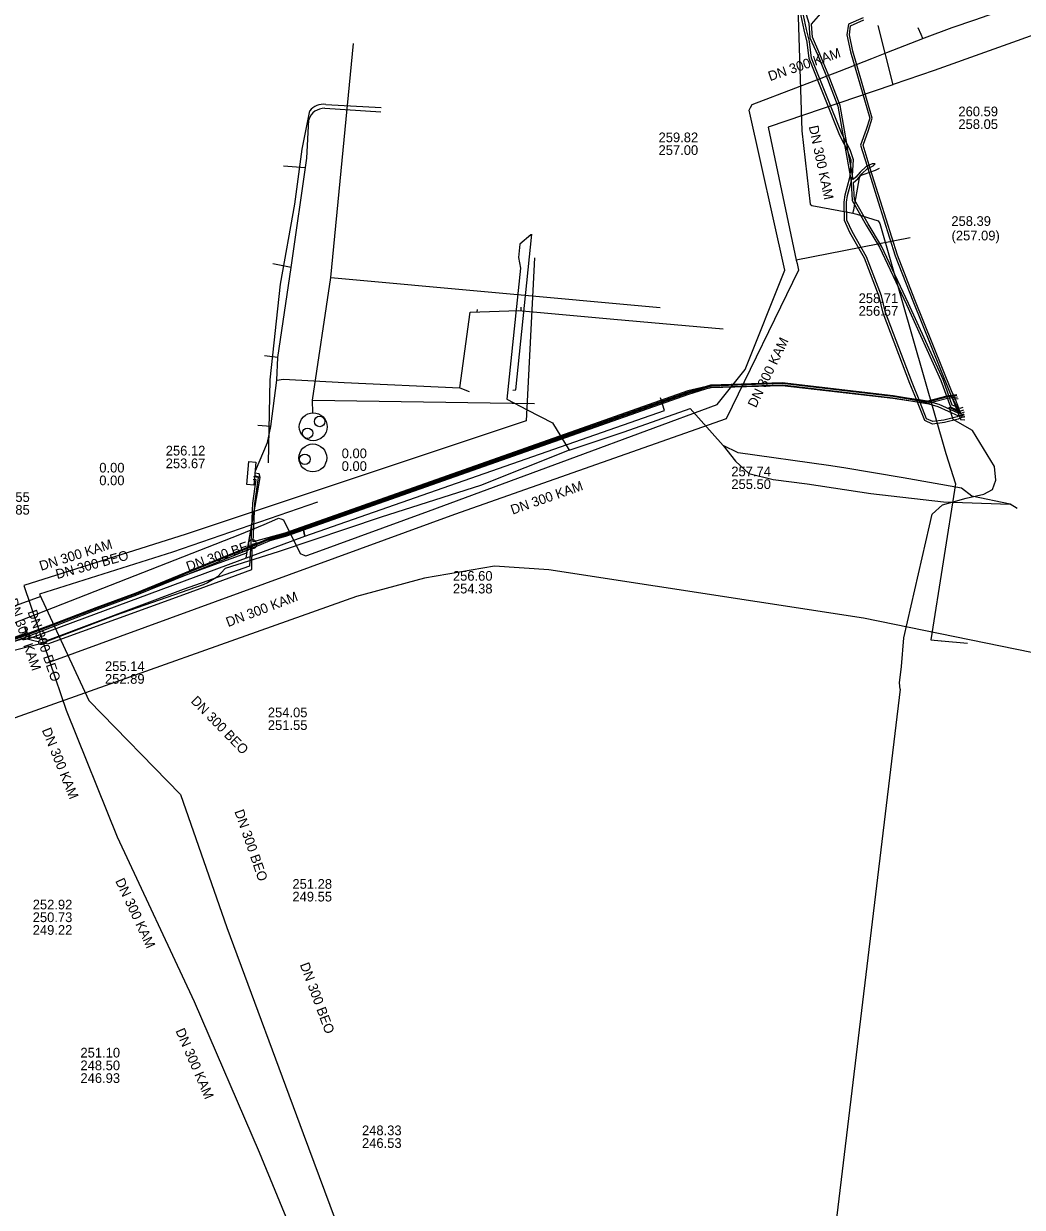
# Model space of a CAD drawing. Extents: x -598233 to -596890, y -1157848 to -1156431.
# Drawn here: x -597879 to -597796.5, y -1157152.1 to -1157054.4 of the extents above; entities that cross this region are included whole.
import ezdxf

# ---------------------------------------------------------------- set-up
doc = ezdxf.new("R2010")
doc.units = 0
for name, color, linetype in [('Vrstva 1', 7, 'Continuous'), ('Vrstva 12', 7, 'Continuous'), ('Vrstva 13', 7, 'Continuous'), ('Vrstva 15', 7, 'Continuous'), ('Vrstva 19', 7, 'Continuous'), ('Vrstva 3', 7, 'Continuous'), ('Vrstva 4', 7, 'Continuous'), ('Vrstva 42', 7, 'Continuous'), ('Vrstva 44', 7, 'Continuous'), ('Vrstva 5', 7, 'Continuous'), ('Vrstva 52', 7, 'Continuous'), ('Vrstva 55', 7, 'Continuous'), ('Vrstva 8', 7, 'Continuous')]:
    doc.layers.add(name, color=color, linetype=linetype)

msp = doc.modelspace()

# ---------------------------------------------------------------- linework, layer by layer
at = {"layer": 'Vrstva 1'}
for p, q in [((-597853.63, -1157075.336), (-597826.432, -1157077.813)), ((-597855.166, -1157085.467), (-597836.817, -1157085.722)), ((-597854.75, -1157093.88), (-597866.72, -1157098)), ((-597866.72, -1157098), (-597877.71, -1157101.487)), ((-597877.71, -1157101.487), (-597873.638, -1157110.248)), ((-597873.638, -1157110.248), (-597866.05, -1157118.02)), ((-597866.05, -1157118.02), (-597862.24, -1157129.01)), ((-597862.24, -1157129.01), (-597855.91, -1157146.03)), ((-597855.91, -1157146.03), (-597843.03, -1157180.71))]:
    msp.add_line(p, q, dxfattribs=at)
for points in [[(-597855.166, -1157085.467), (-597853.63, -1157075.336), (-597851.777, -1157056.009)], [(-597877.584, -1157101.668), (-597889.412, -1157105.973), (-597896.302, -1157107.334), (-597897.625, -1157105.585), (-597895.529, -1157084.537), (-597892.546, -1157059.358)], [(-597855.133, -1157086.5), (-597855.166, -1157085.467)]]:
    msp.add_lwpolyline(points, dxfattribs=at)
at = {"layer": 'Vrstva 12'}
for points in [[(-597837.13, -1157071.81), (-597838.03, -1157072.57), (-597838.14, -1157073.66), (-597837.97, -1157074.56), (-597839.11, -1157085.37), (-597837.43, -1157086.24), (-597835.34, -1157087.32), (-597833.94, -1157089.59)], [(-597837.12, -1157071.75), (-597837.13, -1157071.81)], [(-597833.94, -1157089.59), (-597829.4, -1157088.06), (-597823.95, -1157086.14), (-597821.22, -1157089.2)], [(-597797.53, -1157094.05), (-597800.7, -1157093.38), (-597801.54, -1157092.71), (-597806.37, -1157091.88), (-597811.25, -1157091.05), (-597812.52, -1157090.86), (-597819.99, -1157089.79), (-597821.22, -1157089.2)], [(-597821.22, -1157089.2), (-597820.22, -1157090.49), (-597819.11, -1157091.51), (-597817.11, -1157092), (-597814.28, -1157092.37), (-597809.02, -1157093.17), (-597803.02, -1157093.85), (-597797.53, -1157094.05)], [(-597833.94, -1157089.59), (-597841.28, -1157092.49), (-597849.49, -1157095.13), (-597857.99, -1157097.99), (-597862.36, -1157099.36)], [(-597796.94, -1157094.39), (-597797.53, -1157094.05)], [(-597863, -1157100.05), (-597863.83, -1157100.55), (-597864.18, -1157100.71), (-597871.46, -1157103.25)], [(-597862.36, -1157099.36), (-597863, -1157100.05)], [(-597871.46, -1157103.25), (-597877.63, -1157105.58), (-597880.47, -1157106.29)]]:
    msp.add_lwpolyline(points, dxfattribs=at)
at = {"layer": 'Vrstva 13'}
msp.add_line((-597854.062, -1157061.025), (-597849.482, -1157061.282), dxfattribs=at)
for points in [[(-597804.598, -1157055.519), (-597802.302, -1157054.688), (-597800.438, -1157054.033), (-597788.339, -1157049.763), (-597778.585, -1157046.255), (-597768.779, -1157042.814), (-597767.399, -1157042.328), (-597756.448, -1157038.469), (-597754.948, -1157037.934), (-597746.25, -1157034.848), (-597744.494, -1157034.217), (-597740.837, -1157032.901), (-597737.842, -1157031.773), (-597732.678, -1157029.827), (-597726.308, -1157027.504), (-597721.516, -1157025.875), (-597721.179, -1157025.766), (-597720.979, -1157025.691), (-597720.382, -1157025.508), (-597720.187, -1157025.448)], [(-597804.75, -1157055.577), (-597804.877, -1157055.266), (-597805.112, -1157054.707)], [(-597858.267, -1157095.339), (-597857.96, -1157095.197), (-597857.759, -1157095.268), (-597857.546, -1157095.345), (-597856.17, -1157098.109), (-597855.933, -1157098.218), (-597855.703, -1157098.322), (-597855.143, -1157098.117), (-597845.569, -1157094.611), (-597833.352, -1157090.106), (-597821.714, -1157085.824), (-597819.425, -1157082.934), (-597816.144, -1157074.713), (-597819.08, -1157061.505), (-597818.963, -1157061.294), (-597818.827, -1157061.049), (-597811.613, -1157058.278), (-597808.95, -1157057.231), (-597807.713, -1157056.741), (-597804.75, -1157055.577), (-597804.598, -1157055.519)], [(-597858.786, -1157090.635), (-597858.648, -1157083.777), (-597857.806, -1157075.887), (-597856.605, -1157069.255), (-597856.018, -1157064.738), (-597855.378, -1157061.564)], [(-597883.179, -1157105.156), (-597861.145, -1157096.547), (-597859.135, -1157095.717), (-597858.267, -1157095.339)]]:
    msp.add_lwpolyline(points, dxfattribs=at)
msp.add_arc((-597854.248, -1157062.448), 1.435, 82.56844, 141.97707, dxfattribs=at)
at = {"layer": 'Vrstva 15'}
msp.add_lwpolyline([(-597795.75, -1157106.29), (-597809.63, -1157103.45), (-597835.63, -1157099.46), (-597840.12, -1157099.15), (-597845.9, -1157100.16), (-597851.53, -1157101.68), (-597880.18, -1157111.86), (-597929.3, -1157130.4), (-597932.92, -1157130.78), (-597936.16, -1157130.3), (-597938.69, -1157129.59), (-597944.94, -1157126.1), (-597951.42, -1157121.76), (-597962.41, -1157113.01), (-597975.19, -1157098.75), (-597989.47, -1157086.66), (-598003.42, -1157075.14), (-598015.06, -1157065.07)], dxfattribs=at)
at = {"layer": 'Vrstva 19'}
for points in [[(-597850.28, -1157049.98), (-597850.17, -1157048.02), (-597849.285, -1157048.107), (-597837.6, -1157049.25), (-597826.36, -1157050.45), (-597826.04, -1157050.51), (-597823.63, -1157050.86), (-597823.34, -1157050.91), (-597822.22, -1157052.4), (-597815.05, -1157052.94), (-597814.73, -1157063.22), (-597814.05, -1157069.26), (-597813.91, -1157069.38), (-597810.93, -1157069.92), (-597810.51, -1157070.02), (-597810.18, -1157070.1), (-597808.42, -1157070.65)], [(-597810.51, -1157070.02), (-597810.45, -1157069.73), (-597809.96, -1157067.09), (-597809.88, -1157066.9), (-597809.59, -1157066.79), (-597808.66, -1157066.45), (-597808.32, -1157066.3)], [(-597808.42, -1157070.65), (-597808.3, -1157070.86), (-597802.83, -1157089.86), (-597802.04, -1157092.37), (-597804.08, -1157105.26), (-597803.21, -1157105.339), (-597803.2, -1157105.34), (-597801.06, -1157105.53)]]:
    msp.add_lwpolyline(points, dxfattribs=at)
at = {"layer": 'Vrstva 3'}
for centre, radius in [((-597855.096, -1157087.654), 1.15), ((-597854.557, -1157087.208), 0.435), ((-597855.564, -1157088.188), 0.435), ((-597855.125, -1157090.222), 1.15), ((-597855.785, -1157090.336), 0.435)]:
    msp.add_circle(centre, radius, dxfattribs=at)
at = {"layer": 'Vrstva 42'}
msp.add_line((-597854.136, -1157061.349), (-597849.509, -1157061.654), dxfattribs=at)
for points in [[(-597801.284, -1157086.803), (-597801.431, -1157086.86), (-597801.658, -1157086.949), (-597801.83, -1157087.015), (-597802.951, -1157087.298), (-597803.946, -1157087.433), (-597804.578, -1157087.134), (-597805.184, -1157085.621), (-597805.271, -1157085.405), (-597805.803, -1157084.076), (-597808.006, -1157078.28), (-597808.356, -1157076.89), (-597809.561, -1157073.713), (-597810.759, -1157071.606), (-597811.22, -1157070.623), (-597811.23, -1157069.094), (-597811.158, -1157068.501), (-597810.759, -1157067.053), (-597810.75, -1157066.921), (-597810.693, -1157066.095), (-597810.661, -1157065.643), (-597810.892, -1157064.967), (-597810.932, -1157064.85), (-597811.208, -1157064.327), (-597811.591, -1157063.602), (-597814.138, -1157057.245), (-597814.299, -1157055.878), (-597814.538, -1157054.882), (-597815.768, -1157049.059)], [(-597801.356, -1157086.617), (-597801.544, -1157086.69), (-597801.731, -1157086.762), (-597801.76, -1157086.774), (-597801.89, -1157086.825), (-597802.989, -1157087.102), (-597803.914, -1157087.227), (-597804.422, -1157086.986), (-597804.955, -1157085.656), (-597805.041, -1157085.44), (-597805.617, -1157084.004), (-597807.814, -1157078.22), (-597808.164, -1157076.83), (-597809.379, -1157073.627), (-597810.581, -1157071.514), (-597811.02, -1157070.577), (-597811.03, -1157069.106), (-597810.962, -1157068.539), (-597810.659, -1157067.442), (-597810.561, -1157067.087), (-597810.549, -1157066.91), (-597810.459, -1157065.617), (-597810.748, -1157064.77), (-597811.017, -1157064.261), (-597811.322, -1157063.683), (-597811.409, -1157063.518), (-597813.942, -1157057.195), (-597814.101, -1157055.842), (-597814.342, -1157054.838), (-597815.572, -1157049.021)], [(-597814.729, -1157052.445), (-597814.154, -1157054.317), (-597814.058, -1157055.525), (-597813.422, -1157056.959), (-597812.743, -1157058.597), (-597811.767, -1157061.167), (-597811.322, -1157063.683), (-597811.208, -1157064.327), (-597810.75, -1157066.921), (-597810.66, -1157067.431), (-597810.659, -1157067.442), (-597810.579, -1157068.959), (-597809.416, -1157070.991), (-597808.318, -1157072.817), (-597806.091, -1157077.562), (-597803.243, -1157083.828), (-597802.464, -1157086.01), (-597801.929, -1157086.256), (-597801.676, -1157086.372), (-597801.67, -1157086.369), (-597801.355, -1157086.251)], [(-597801.42, -1157086.062), (-597801.668, -1157086.155), (-597801.772, -1157086.108), (-597802.033, -1157085.988), (-597802.304, -1157085.864), (-597803.057, -1157083.752), (-597805.909, -1157077.478), (-597808.142, -1157072.723), (-597809.244, -1157070.889), (-597810.381, -1157068.901), (-597810.458, -1157067.465), (-597810.119, -1157067.181), (-597809.767, -1157066.759), (-597809.304, -1157066.334), (-597809.285, -1157066.325), (-597809.103, -1157066.239), (-597808.837, -1157066.114), (-597808.68, -1157065.93), (-597808.922, -1157065.933), (-597809.162, -1157066.046), (-597809.345, -1157066.132), (-597809.416, -1157066.166), (-597809.913, -1157066.621), (-597810.261, -1157067.039), (-597810.492, -1157067.232), (-597810.549, -1157066.91), (-597810.693, -1157066.095), (-597810.892, -1157064.967), (-597811.017, -1157064.261), (-597811.573, -1157061.113), (-597812.557, -1157058.523), (-597813.238, -1157056.881), (-597813.862, -1157055.475), (-597813.946, -1157054.403), (-597812.96, -1157053.31)], [(-597809.677, -1157053.867), (-597810.881, -1157054.391), (-597811.012, -1157055.294), (-597810.707, -1157056.675), (-597809.125, -1157062.158), (-597809.425, -1157063.088), (-597809.885, -1157064.388), (-597809.345, -1157066.132), (-597809.285, -1157066.325), (-597808.435, -1157069.07), (-597807.014, -1157073.533), (-597805.573, -1157077.237), (-597802.542, -1157084.758), (-597802.232, -1157085.478), (-597802.033, -1157085.988), (-597801.929, -1157086.256), (-597801.824, -1157086.524), (-597801.731, -1157086.762), (-597801.719, -1157086.792), (-597801.658, -1157086.949), (-597801.621, -1157087.044), (-597801.279, -1157087.075)], [(-597801.298, -1157086.873), (-597801.431, -1157086.86), (-597801.479, -1157086.856), (-597801.524, -1157086.742), (-597801.544, -1157086.69), (-597801.597, -1157086.556), (-597801.67, -1157086.369), (-597801.772, -1157086.108), (-597802.047, -1157085.402), (-597802.358, -1157084.682), (-597805.387, -1157077.163), (-597806.826, -1157073.467), (-597808.245, -1157069.01), (-597809.103, -1157066.239), (-597809.162, -1157066.046), (-597809.675, -1157064.392), (-597809.235, -1157063.152), (-597808.915, -1157062.162), (-597810.513, -1157056.625), (-597810.808, -1157055.286), (-597810.699, -1157054.529), (-597809.603, -1157054.053)], [(-597859.848, -1157091.28), (-597858.878, -1157088.945), (-597858.604, -1157087.637), (-597858.086, -1157083.798), (-597858.011, -1157081.917), (-597856.913, -1157074.508), (-597855.632, -1157065.47), (-597855.465, -1157062.289)], [(-597801.335, -1157086.671), (-597801.524, -1157086.742), (-597801.692, -1157086.805), (-597801.719, -1157086.792), (-597801.76, -1157086.774), (-597803.461, -1157085.993), (-597804.42, -1157085.738), (-597804.955, -1157085.656), (-597805.184, -1157085.621), (-597807.213, -1157085.309), (-597816.354, -1157084.26), (-597822.226, -1157084.43), (-597824.081, -1157084.886), (-597857.38, -1157096.636), (-597860.134, -1157097.377)], [(-597801.325, -1157086.454), (-597801.597, -1157086.556), (-597801.684, -1157086.588), (-597801.824, -1157086.524), (-597803.393, -1157085.804), (-597804.38, -1157085.542), (-597805.041, -1157085.44), (-597805.271, -1157085.405), (-597807.187, -1157085.111), (-597816.346, -1157084.06), (-597822.254, -1157084.23), (-597824.139, -1157084.694), (-597857.44, -1157096.444), (-597860.054, -1157097.148), (-597859.92, -1157093.979), (-597859.617, -1157091.836), (-597860.019, -1157091.776)], [(-597903.256, -1157112.864), (-597891.829, -1157109.147), (-597890.731, -1157109.108), (-597879.01, -1157104.847), (-597865.464, -1157099.829), (-597860.567, -1157098.072), (-597859.48, -1157091.838)], [(-597860.048, -1157091.973), (-597859.843, -1157092.004), (-597860.12, -1157093.961), (-597860.258, -1157097.219), (-597860.37, -1157099.15), (-597865.84, -1157101.09), (-597877.054, -1157105.302), (-597879.02, -1157104.925)], [(-597859.48, -1157091.838), (-597859.554, -1157091.544), (-597859.91, -1157091.485)], [(-597878.96, -1157105.115), (-597877.021, -1157105.584), (-597865.78, -1157101.51), (-597860.16, -1157099.44), (-597860.134, -1157097.377)], [(-597944.934, -1157129.059), (-597942.498, -1157127.796), (-597941.06, -1157126.797), (-597936.933, -1157124.903), (-597929.107, -1157122.294), (-597920.906, -1157119.294), (-597912.065, -1157116.064), (-597902.095, -1157112.324), (-597893.356, -1157109.094), (-597886.826, -1157106.747), (-597881.737, -1157105.998), (-597878.96, -1157105.115)]]:
    msp.add_lwpolyline(points, dxfattribs=at)
msp.add_lwpolyline([(-597859.82, -1157090.575), (-597859.986, -1157092.463), (-597860.589, -1157092.41), (-597860.423, -1157090.522)], close=True, dxfattribs=at)
msp.add_arc((-597854.168, -1157062.714), 1.365, 88.67365, 161.86979, dxfattribs=at)
at = {"layer": 'Vrstva 44'}
msp.add_line((-597802.33, -1157085.14), (-597802.22, -1157085.367), dxfattribs=at)
for points in [[(-597802.33, -1157085.14), (-597802.72, -1157085.19), (-597804.4, -1157085.64), (-597807.2, -1157085.16), (-597816.35, -1157084.09), (-597822.24, -1157084.29), (-597824.1, -1157084.85), (-597857.38, -1157096.59), (-597858.68, -1157096.94), (-597859.92, -1157097.47), (-597863.18, -1157098.79), (-597869.69, -1157101.45), (-597872.98, -1157102.66), (-597878.96, -1157104.95), (-597885.98, -1157107.33), (-597889.55, -1157108.43), (-597891.83, -1157109.31), (-597903.4, -1157113.38), (-597905.33, -1157114.4), (-597907.34, -1157115.61), (-597908.56, -1157116.17), (-597920.13, -1157120.28), (-597931.43, -1157124.54)], [(-597884.967, -1157106.27), (-597884.103, -1157106.588), (-597878.994, -1157104.856), (-597873.015, -1157102.566), (-597869.726, -1157101.357), (-597863.218, -1157098.697), (-597859.958, -1157097.378), (-597858.713, -1157096.845), (-597857.41, -1157096.494), (-597824.131, -1157084.755), (-597822.256, -1157084.191), (-597816.346, -1157083.99), (-597807.186, -1157085.061), (-597804.405, -1157085.538), (-597802.739, -1157085.092), (-597801.935, -1157084.989)], [(-597884.953, -1157106.47), (-597884.117, -1157106.804), (-597878.926, -1157105.044), (-597872.945, -1157102.754), (-597869.654, -1157101.543), (-597863.142, -1157098.883), (-597859.882, -1157097.562), (-597858.647, -1157097.035), (-597857.35, -1157096.686), (-597824.069, -1157084.945), (-597822.224, -1157084.389), (-597816.354, -1157084.19), (-597807.214, -1157085.259), (-597804.395, -1157085.742), (-597802.701, -1157085.288), (-597801.873, -1157085.182)], [(-597806.6, -1157109.32), (-597806.67, -1157108.79), (-597806.51, -1157107.44), (-597806.31, -1157105.09), (-597804.19, -1157095.82), (-597803.97, -1157094.88), (-597803.12, -1157094.09), (-597801.15, -1157093.55), (-597799.71, -1157093.21), (-597798.98, -1157092.82), (-597798.7, -1157092.07), (-597798.82, -1157090.92), (-597800.64, -1157087.95), (-597802.22, -1157087.05), (-597802.55, -1157086.04), (-597801.68, -1157086.48), (-597802.22, -1157085.367), (-597801.82, -1157085.316)], [(-597801.93, -1157085.08), (-597802.33, -1157085.14)]]:
    msp.add_lwpolyline(points, dxfattribs=at)
at = {"layer": 'Vrstva 5'}
for p, q in [((-597763.579, -1157043.782), (-597803.81, -1157058.232)), ((-597808.456, -1157054.505), (-597807.225, -1157059.399)), ((-597808.456, -1157054.505), (-597807.225, -1157059.399)), ((-597805.78, -1157072.035), (-597815.187, -1157073.881)), ((-597805.78, -1157072.035), (-597815.187, -1157073.881)), ((-597836.806, -1157073.695), (-597837.514, -1157087.149)), ((-597815.01, -1157074.713), (-597820.979, -1157087.007)), ((-597820.979, -1157087.007), (-597843.418, -1157094.893)), ((-597843.418, -1157094.893), (-597876.848, -1157107.093)), ((-597865.576, -1157096.533), (-597879.002, -1157100.767)), ((-597879.002, -1157100.767), (-597876.848, -1157107.093)), ((-597876.848, -1157107.093), (-597875.49, -1157111.052)), ((-597875.49, -1157111.052), (-597871.276, -1157121.504)), ((-597871.276, -1157121.504), (-597864.929, -1157135.109)), ((-597864.929, -1157135.109), (-597859.549, -1157147.557)), ((-597859.549, -1157147.557), (-597845.527, -1157181.62))]:
    msp.add_line(p, q, dxfattribs=at)
for points in [[(-597803.81, -1157058.232), (-597807.19, -1157059.387), (-597807.225, -1157059.399), (-597817.518, -1157062.916)], [(-597817.518, -1157062.916), (-597815.187, -1157073.881), (-597815.125, -1157074.174), (-597815.01, -1157074.713)], [(-597837.514, -1157087.149), (-597865.576, -1157096.533)]]:
    msp.add_lwpolyline(points, dxfattribs=at)
at = {"layer": 'Vrstva 52'}
msp.add_lwpolyline([(-597806.6, -1157109.32), (-597812.105, -1157155.089)], dxfattribs=at)
at = {"layer": 'Vrstva 55'}
for p, q in [((-597854.136, -1157061.349), (-597849.509, -1157061.654)), ((-597855.75, -1157066.257), (-597857.542, -1157066.115)), ((-597838.361, -1157084.594), (-597837.027, -1157071.74)), ((-597856.913, -1157074.508), (-597858.437, -1157074.199)), ((-597841.541, -1157078.155), (-597841.519, -1157077.953)), ((-597837.923, -1157078.065), (-597837.918, -1157077.771)), ((-597858.011, -1157081.917), (-597859.131, -1157081.806)), ((-597842.991, -1157084.429), (-597842.21, -1157084.742)), ((-597838.591, -1157084.64), (-597838.361, -1157084.594)), ((-597858.604, -1157087.637), (-597859.667, -1157087.549)), ((-597859.48, -1157091.838), (-597859.92, -1157091.691))]:
    msp.add_line(p, q, dxfattribs=at)
for points in [[(-597859.848, -1157091.28), (-597858.878, -1157088.945), (-597858.604, -1157087.637), (-597858.086, -1157083.798), (-597858.011, -1157081.917), (-597856.913, -1157074.508), (-597855.632, -1157065.47), (-597855.465, -1157062.289)], [(-597858.086, -1157083.798), (-597857.556, -1157083.719), (-597852.525, -1157083.996), (-597842.991, -1157084.429), (-597842.13, -1157078.174), (-597838.141, -1157078.049), (-597830.266, -1157078.761), (-597821.228, -1157079.551)], [(-597878.92, -1157104.16), (-597878.561, -1157105.151), (-597855.785, -1157096.681), (-597855.952, -1157095.933), (-597855.785, -1157096.681), (-597826.09, -1157086.3), (-597826.408, -1157085.248)], [(-597860.638, -1157098.48), (-597859.48, -1157091.838)], [(-597978.71, -1157140.97), (-597971.82, -1157138.93), (-597962.15, -1157135.01), (-597953.51, -1157131.92), (-597953.029, -1157131.737), (-597930.14, -1157123.04), (-597925.721, -1157121.509), (-597912.97, -1157117.09), (-597906.73, -1157114.55), (-597904.99, -1157113.76), (-597887.05, -1157107.29), (-597883.72, -1157106.51), (-597878.81, -1157104.68), (-597878.92, -1157104.16)]]:
    msp.add_lwpolyline(points, dxfattribs=at)
msp.add_arc((-597854.168, -1157062.714), 1.365, 88.67365, 161.86979, dxfattribs=at)

# ---------------------------------------------------------------- texts
at = {"layer": 'Vrstva 4'}
for s, p in [('0.00', (-597852.742, -1157090.247)), ('0.00', (-597872.764, -1157091.429)), ('0.00', (-597852.742, -1157091.297)), ('0.00', (-597872.764, -1157092.479)), ('255.55', (-597881.78, -1157093.857)), ('253.85', (-597881.78, -1157094.907)), ('255.14', (-597872.295, -1157107.825)), ('252.89', (-597872.295, -1157108.875)), ('254.05', (-597858.841, -1157111.643)), ('251.55', (-597858.841, -1157112.693)), ('251.28', (-597856.811, -1157125.807)), ('249.55', (-597856.811, -1157126.857)), ('248.33', (-597851.064, -1157146.159)), ('246.53', (-597851.064, -1157147.209))]:
    msp.add_text(s, height=0.8, dxfattribs=at).set_placement(p)
for rotation, p in [(18.99315, (-597865.421, -1157099.597)), (15.31175, (-597876.243, -1157100.237)), (289.01609, (-597878.704, -1157102.934)), (314.31368, (-597865.256, -1157110.355)), (289.12035, (-597861.612, -1157119.419)), (290.40094, (-597856.21, -1157132.069))]:
    msp.add_text('DN 300 BEO', height=0.8, rotation=rotation, dxfattribs=at).set_placement(p)
at = {"layer": 'Vrstva 8'}
for rotation, p in [(18.86521, (-597817.355, -1157059.112)), (282.00219, (-597814.166, -1157062.852)), (64.10243, (-597818.528, -1157086.14)), (19.3636, (-597838.622, -1157094.915)), (17.47521, (-597877.57, -1157099.554)), (288.93508, (-597880.328, -1157101.974)), (20.83682, (-597862.117, -1157104.201)), (291.97929, (-597877.526, -1157112.697)), (295.01597, (-597871.465, -1157125.156)), (293.35439, (-597866.485, -1157137.53))]:
    msp.add_text('DN 300 KAM', height=0.8, rotation=rotation, dxfattribs=at).set_placement(p)
for s, p in [('260.59', (-597801.799, -1157062.007)), ('258.05', (-597801.799, -1157063.057)), ('259.82', (-597826.568, -1157064.151)), ('257.00', (-597826.568, -1157065.201)), ('258.39', (-597802.383, -1157071.061)), ('(257.09)', (-597802.366, -1157072.259)), ('258.71', (-597810.041, -1157077.434)), ('256.57', (-597810.041, -1157078.484)), ('256.12', (-597867.275, -1157090.024)), ('253.67', (-597867.275, -1157091.074)), ('257.74', (-597820.557, -1157091.742)), ('255.50', (-597820.557, -1157092.792)), ('256.60', (-597843.553, -1157100.366)), ('254.38', (-597843.553, -1157101.416)), ('252.92', (-597878.263, -1157127.51)), ('250.73', (-597878.263, -1157128.56)), ('249.22', (-597878.263, -1157129.61)), ('251.10', (-597874.321, -1157139.742)), ('248.50', (-597874.321, -1157140.792)), ('246.93', (-597874.321, -1157141.842))]:
    msp.add_text(s, height=0.8, dxfattribs=at).set_placement(p)

doc.saveas('drawing.dxf')
